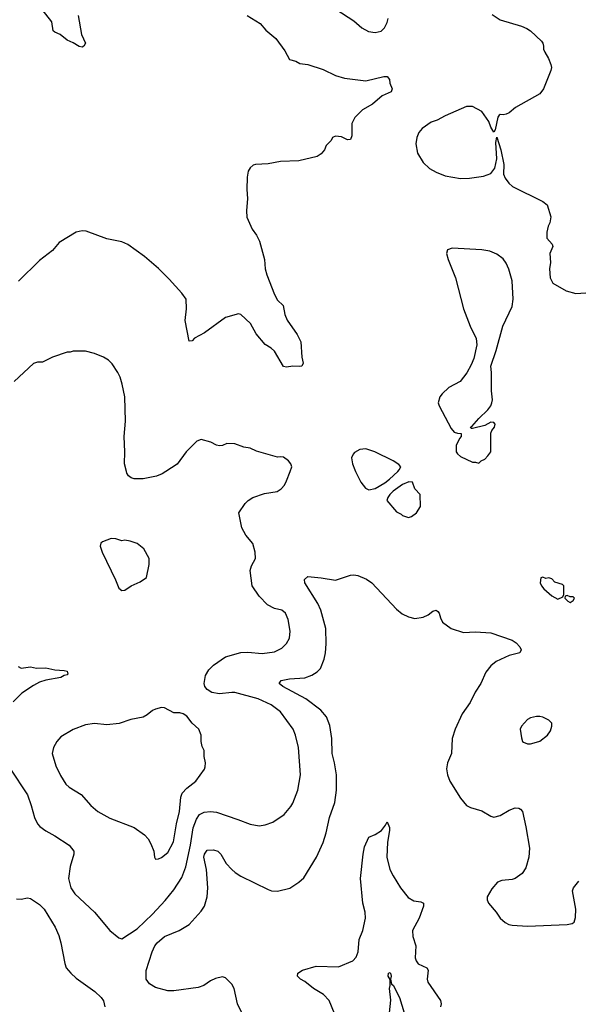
# Model space of a CAD drawing. Header units: inches. Extents: x 1603819 to 1745079, y 385938 to 533966.
# Tile 262 of 561: x 1704959 to 1708623, y 406506 to 412963. Entities that reach past the tile are written whole.
import ezdxf

# ---------------------------------------------------------------- set-up
doc = ezdxf.new("R2010")
doc.units = ezdxf.units.IN
doc.header["$MEASUREMENT"] = 0
doc.layers.add('B7400', color=7, linetype='Continuous')
doc.layers.add('B7401', color=7, linetype='Continuous')

msp = doc.modelspace()

# ---------------------------------------------------------------- linework, layer by layer
at = {"layer": 'B7400', "color": 5}
for points, elevation in [([(1704894.4, 408054.4), (1705010, 407879.1), (1705035.6, 407810), (1705056.9, 407730), (1705075.8, 407690), (1705091.3, 407671.3), (1705130, 407642.4), (1705190.7, 407610), (1705284, 407550), (1705314.4, 407510), (1705315.5, 407490), (1705290.4, 407410), (1705279.5, 407330), (1705295.6, 407270), (1705322, 407230), (1705449.3, 407110), (1705550, 406990.2), (1705610, 406941.3), (1705630, 406934.9), (1705730, 407001.1), (1705830, 407096), (1705913.8, 407186.2), (1705970, 407255.8), (1706023.1, 407336.9), (1706050, 407407.7), (1706079.9, 407550), (1706097.2, 407662.8), (1706119.9, 407720.1), (1706138.3, 407750), (1706170, 407766), (1706210, 407769.2), (1706250, 407765.2), (1706390, 407718.9), (1706470, 407687), (1706530, 407677.1), (1706570, 407682), (1706619.6, 407700.4), (1706693.2, 407750), (1706736.9, 407803.1), (1706750, 407826), (1706784.5, 407910), (1706802, 408010), (1706787.6, 408190), (1706768, 408270), (1706753, 408310), (1706670, 408423.5), (1706609.8, 408469.8), (1706523.7, 408510), (1706370, 408550.5), (1706350, 408551.7), (1706270, 408540.9), (1706220.5, 408550), (1706188.7, 408570), (1706174.2, 408590), (1706168.7, 408610), (1706178.7, 408661.3), (1706200.3, 408699.7), (1706230.7, 408729.3), (1706310, 408784.4), (1706410, 408812.1), (1706454.8, 408814.8), (1706550, 408806.9), (1706630, 408818.3), (1706678.2, 408841.8), (1706710, 408873), (1706730, 408906.8), (1706734, 408954), (1706719.6, 409030), (1706702.9, 409070), (1706679.3, 409090), (1706630, 409102.4), (1706585.6, 409125.6), (1706530, 409182), (1706485.1, 409250), (1706470.9, 409350), (1706479.6, 409380.4), (1706505.1, 409430), (1706504.7, 409470), (1706488.1, 409528.1), (1706443.1, 409583.1), (1706416.3, 409630), (1706397.2, 409730), (1706437.2, 409790), (1706457.2, 409810), (1706489, 409830), (1706564.8, 409855.2), (1706648, 409870), (1706673.4, 409886.6), (1706696, 409910), (1706710, 409938), (1706732.9, 410000)], 340), ([(1705916.9, 410000), (1705894.5, 409985.5), (1705856, 409970), (1705770, 409951.1), (1705711.1, 409951.1), (1705690, 409958), (1705672.1, 409972.1), (1705662, 409990), (1705659.5, 410000)], 340), ([(1707162.3, 410000), (1707197.3, 409930), (1707226.8, 409890), (1707250, 409880.3), (1707290, 409889.4), (1707354.5, 409925.5), (1707385.7, 409950), (1707438.8, 410000)], 340), ([(1706475.5, 406330), (1706388.2, 406508.2), (1706366.4, 406610), (1706350, 406638.3), (1706310, 406680.4), (1706290, 406686.9), (1706244.5, 406675.5), (1706210, 406660.5), (1706166.4, 406630), (1706130, 406615.9), (1705970, 406594.4), (1705930, 406593.1), (1705850, 406615), (1705810, 406639.7), (1705789.8, 406670), (1705788.6, 406728.6), (1705827.2, 406850), (1705845, 406890), (1705860.3, 406910), (1705910, 406950.2), (1706006.3, 406990), (1706070, 407029.1), (1706150, 407117.6), (1706170.7, 407149.3), (1706189.8, 407210.2), (1706194, 407270), (1706183.7, 407390), (1706168, 407470), (1706171, 407490), (1706190, 407516), (1706230, 407519.6), (1706258.4, 407510), (1706278, 407490), (1706313.7, 407430), (1706350.3, 407390), (1706372.4, 407370), (1706410, 407346.3), (1706590, 407258), (1706610.3, 407250.3), (1706650, 407248.9), (1706732.1, 407267.9), (1706790, 407307), (1706823.7, 407336.3), (1706907.1, 407470), (1706950, 407566.4), (1706970, 407630.6), (1706991.2, 407730), (1707026, 407830), (1707037.5, 407910), (1707036.5, 408010), (1707024.8, 408090), (1707009.8, 408150.2), (1707006.5, 408250), (1706994.4, 408334.4), (1706971.3, 408391.3), (1706934.5, 408434.5), (1706835.6, 408510), (1706686, 408590), (1706660.9, 408610), (1706675.3, 408630), (1706730, 408639.3), (1706830, 408646.5), (1706874.8, 408665.2), (1706910, 408686.3), (1706931.6, 408708.4), (1706956.9, 408770), (1706964.7, 408810), (1706968.6, 408870), (1706967.1, 408970), (1706933.5, 409090), (1706914.7, 409134.7), (1706829.6, 409270), (1706827.8, 409292.2), (1706850, 409310.6), (1706937.2, 409302.8), (1707030, 409287.8), (1707130, 409320.3), (1707150, 409323.1), (1707178, 409318), (1707233.3, 409293.3), (1707270, 409270.5), (1707430, 409097.1), (1707467.5, 409067.5), (1707510, 409046), (1707550, 409037), (1707604.7, 409044.7), (1707639, 409061), (1707670, 409084.4), (1707690.5, 409090.5), (1707703, 409083), (1707710, 409071.3), (1707719.3, 409039.3), (1707732.9, 409012.9), (1707790, 408970.7), (1707870, 408944.9), (1707950, 408948.2), (1708050, 408942.4), (1708190, 408894), (1708216.7, 408876.7), (1708239.3, 408850), (1708247.7, 408830), (1708238.8, 408810), (1708170, 408793.5), (1708085.2, 408754.8), (1708050, 408726), (1708016.4, 408683.6), (1707984.2, 408610), (1707947.8, 408552.2), (1707914.1, 408485.9), (1707862, 408410), (1707814.9, 408310), (1707796.1, 408250), (1707792.6, 408150), (1707765.3, 408090), (1707759, 408050), (1707764.9, 408010), (1707781.5, 407970), (1707850, 407857.6), (1707890.2, 407810.2), (1707917, 407797), (1707990, 407775.5), (1708050, 407738.9), (1708070, 407733.1), (1708110, 407744.7), (1708170, 407778), (1708210, 407794.4), (1708232.2, 407792.2), (1708245.1, 407785.1), (1708256.4, 407770), (1708280.2, 407670), (1708304, 407530), (1708298.5, 407470), (1708279.4, 407400.6), (1708255.3, 407364.7), (1708210, 407331.8), (1708190, 407325.3), (1708121.6, 407318.4), (1708093.6, 407306.4), (1708056.7, 407263.3), (1708024.9, 407210), (1708024.9, 407190), (1708034, 407170), (1708085.3, 407110), (1708111.7, 407071.7), (1708142.5, 407042.5), (1708167.7, 407030), (1708190, 407025.4), (1708290, 407019.2), (1708550.6, 407029.4), (1708583.3, 407036.7), (1708595.4, 407044.6), (1708605.5, 407074.5), (1708607.7, 407130), (1708585.1, 407250), (1708591.3, 407270), (1708625.8, 407314.2)], 320), ([(1704950, 408721), (1704970, 408711), (1705030, 408718.8), (1705070, 408711), (1705130, 408713.4), (1705190, 408699.1), (1705250, 408695.5), (1705271.3, 408690), (1705276, 408670), (1705270, 408666), (1705250, 408661.2), (1705230, 408649.5), (1705130, 408632), (1705090, 408618.4), (1705050, 408597), (1704973.8, 408546.2), (1704917.6, 408490)], 340), ([(1707024.7, 406444.7), (1706988.6, 406530), (1706951.1, 406571.1), (1706886.3, 406610), (1706830, 406655.6), (1706801.2, 406670), (1706781.2, 406690), (1706784, 406710), (1706815.3, 406730), (1706903.8, 406756.2), (1707050, 406752.2), (1707145.2, 406790), (1707165.6, 406814.4), (1707179.7, 406850), (1707185.6, 406930), (1707210.8, 406990), (1707227.1, 407070), (1707225.5, 407110), (1707209.9, 407170), (1707193.9, 407330), (1707211.3, 407490), (1707221.5, 407538.5), (1707250, 407602), (1707290, 407618.4), (1707333.5, 407646.5), (1707359.5, 407680.5), (1707370, 407702), (1707384.5, 407664.5), (1707385.5, 407645.5), (1707371.8, 407570), (1707366.5, 407470), (1707387.2, 407390), (1707408, 407348), (1707456.9, 407270), (1707507.3, 407207.3), (1707545.4, 407185.4), (1707590, 407178.9), (1707608.2, 407168.2), (1707607.2, 407150), (1707579, 407070), (1707536.8, 406990), (1707537.7, 406950), (1707558, 406890), (1707554.3, 406810), (1707560.3, 406790), (1707572.3, 406772.3), (1707630, 406746), (1707637.6, 406730), (1707632.6, 406670), (1707636, 406650), (1707719.5, 406530), (1707723.1, 406510), (1707720.3, 406490)], 280), ([(1704938, 407198), (1704970, 407196.4), (1705010, 407204.4), (1705030, 407200.3), (1705090, 407159.5), (1705120.3, 407130), (1705192, 407012), (1705216.1, 406956.1), (1705230.2, 406910), (1705254.4, 406774.4), (1705264.5, 406744.5), (1705294, 406710), (1705330, 406678.3), (1705452.2, 406590), (1705492.7, 406550), (1705508, 406528), (1705517.6, 406490)], 320), ([(1707384.7, 406450), (1707393.5, 406533.5), (1707385.1, 406610), (1707389.6, 406630), (1707389.3, 406669.3), (1707375.3, 406690), (1707378, 406710), (1707390, 406714), (1707392, 406710), (1707394.9, 406690), (1707390.7, 406670), (1707398, 406638), (1707410, 406632), (1707450.2, 406550), (1707482, 406450)], 260)]:
    msp.add_lwpolyline(points, dxfattribs=dict(at, elevation=elevation))
for points, elevation in [([(1707511.9, 409931.9), (1707470, 409915.6), (1707408.4, 409871.6), (1707386.9, 409850), (1707374, 409830), (1707368.2, 409810), (1707430, 409736), (1707460.7, 409720.7), (1707470, 409711.3), (1707510, 409698), (1707530, 409704.7), (1707562, 409730), (1707588, 409770), (1707586, 409850), (1707550, 409886), (1707535.3, 409930)], 340), ([(1705559.8, 409560.2), (1705501.4, 409538.6), (1705490.8, 409529.2), (1705486.8, 409510), (1705500.5, 409470), (1705588.2, 409290), (1705610, 409236), (1705630, 409220.7), (1705650, 409222.8), (1705690, 409251), (1705750, 409276), (1705790, 409304.7), (1705808.7, 409390), (1705808, 409430), (1705772.5, 409492.5), (1705730, 409528.7), (1705684, 409544), (1705650, 409549.2), (1705630, 409545.2), (1705590, 409559.3)], 360), ([(1708390, 409306), (1708378, 409302), (1708374, 409270), (1708382, 409250), (1708398, 409230), (1708450, 409184.7), (1708490, 409162), (1708522, 409178), (1708527.3, 409192.7), (1708528, 409250), (1708519, 409259), (1708470, 409275.3), (1708450, 409295.3), (1708430, 409302), (1708410, 409298)], 340), ([(1708550, 409186), (1708538, 409182), (1708534, 409170), (1708554, 409150), (1708570, 409142), (1708590, 409154), (1708598, 409170), (1708590, 409178), (1708570, 409178)], 340), ([(1705890, 408451.8), (1705850, 408441.6), (1705830, 408431.6), (1705796.5, 408403.5), (1705770, 408388.5), (1705687.3, 408372.7), (1705611.8, 408348.2), (1705530, 408338.9), (1705450, 408347.1), (1705390, 408339.7), (1705310, 408308.7), (1705230, 408259.3), (1705202.6, 408230), (1705180.9, 408190), (1705173.4, 408150), (1705196, 408070), (1705226.6, 408006.6), (1705262, 407950), (1705283.8, 407930), (1705362.4, 407882.4), (1705426.7, 407810), (1705471.2, 407771.2), (1705550, 407726), (1705710, 407665.3), (1705777.3, 407617.3), (1705801.6, 407590), (1705818.6, 407558.6), (1705839.1, 407510), (1705844, 407470), (1705850, 407458), (1705870, 407458.8), (1705890, 407468.4), (1705930, 407500.4), (1705968.6, 407571.4), (1705987.9, 407690), (1706007.6, 407770), (1706016.3, 407863.7), (1706026, 407890), (1706055.8, 407924.2), (1706115.1, 407970), (1706171.7, 408048.3), (1706176.6, 408063.4), (1706178, 408090), (1706169.2, 408130), (1706169, 408170), (1706157.2, 408197.2), (1706149, 408230), (1706149, 408270), (1706134, 408310), (1706090, 408349), (1706054.9, 408394.9), (1706031.5, 408411.5), (1706010, 408417), (1705970, 408418.4), (1705910, 408449.4)], 360), ([(1708350, 408394), (1708310, 408384), (1708290, 408374), (1708251, 408330), (1708242.8, 408310), (1708250, 408254), (1708258, 408230), (1708264.5, 408224.5), (1708290, 408214), (1708310, 408213.4), (1708350, 408224), (1708370, 408231), (1708422, 408270), (1708440.2, 408299.8), (1708448.7, 408330), (1708448.7, 408350), (1708430, 408368.7), (1708390, 408389), (1708370, 408393.2)], 340)]:
    msp.add_lwpolyline(points, close=True, dxfattribs=dict(at, elevation=elevation))
at = {"layer": 'B7401', "color": 5}
for points, elevation in [([(1705341.8, 412990), (1705365.3, 412865.3), (1705390.4, 412810), (1705381, 412790), (1705370, 412782.7), (1705350, 412787), (1705310, 412812.3), (1705270, 412829.5), (1705225.3, 412865.3), (1705190, 412880.5), (1705179.6, 412890), (1705169.8, 412950), (1705107.4, 413030)], 280), ([(1707032.1, 413032.1), (1707150, 412954.9), (1707204, 412910), (1707246.1, 412886.1), (1707290, 412878.4), (1707330, 412888.4), (1707351.5, 412910), (1707370, 412944), (1707377.2, 412970)], 340), ([(1706451.5, 412991.5), (1706537.5, 412937.5), (1706574, 412894), (1706640.1, 412840.1), (1706698.4, 412758.4), (1706730, 412703), (1706770, 412690.5), (1706796.7, 412676.7), (1706850, 412668.2), (1706950, 412636.4), (1707030, 412597.6), (1707090, 412578.7), (1707230, 412561.6), (1707348, 412590), (1707370.5, 412590.5), (1707384.7, 412570), (1707387.5, 412547.5), (1707402.8, 412510), (1707396, 412490), (1707336.5, 412463.5), (1707273.4, 412410), (1707208.7, 412371.3), (1707157.4, 412322.6), (1707138, 412282), (1707137.7, 412202.3), (1707130, 412177.2), (1707110, 412175.1), (1707070, 412194.5), (1707030, 412199), (1707012, 412190), (1707002, 412170), (1706970, 412138), (1706958, 412110), (1706937.1, 412082.9), (1706910, 412065.2), (1706790, 412037.6), (1706670, 412032.6), (1706590, 412018.9), (1706506.9, 412013.1), (1706490, 412009.3), (1706470, 411992.3), (1706458, 411970), (1706450.4, 411930), (1706448.7, 411850), (1706452.7, 411790), (1706446.7, 411710), (1706448.9, 411668.9), (1706484.9, 411590), (1706512.4, 411550), (1706532.4, 411510), (1706566, 411390), (1706570.4, 411330), (1706579.3, 411290), (1706630, 411161), (1706650, 411122.8), (1706687.9, 411087.9), (1706699.1, 411030), (1706713, 410993), (1706778.9, 410898.9), (1706803.1, 410850), (1706810.6, 410750.6), (1706818.8, 410710), (1706811, 410690), (1706792.3, 410687.7), (1706750, 410691.8), (1706710, 410684.5), (1706690, 410689.3), (1706630, 410789), (1706609.5, 410809.5), (1706570, 410834), (1706510, 410904), (1706472.3, 410970), (1706410, 411029.3), (1706394.2, 411034.2), (1706310, 411009.4), (1706170.8, 410910), (1706105.7, 410874.3), (1706090, 410857.2), (1706070, 410855.3), (1706044.2, 410990), (1706053.1, 411066.9), (1706051.2, 411130), (1706023, 411170), (1705940.8, 411260.8), (1705870.6, 411330.6), (1705776.9, 411410), (1705668.3, 411488.3), (1705630, 411505.6), (1705530, 411526.6), (1705395.5, 411575.5), (1705370, 411579.3), (1705330, 411569.2), (1705218.8, 411501.2), (1705174, 411450), (1705090, 411383.7), (1704952.4, 411247.6)], 320), ([(1708058, 412998), (1708110, 412961.6), (1708250, 412920.5), (1708285.1, 412905.1), (1708310, 412890.6), (1708382.5, 412822.5), (1708391, 412810), (1708396, 412790), (1708394.8, 412770), (1708402.8, 412750), (1708428.8, 412708.8), (1708443.7, 412670), (1708447.2, 412650), (1708444.2, 412630), (1708394.8, 412510), (1708370, 412477.2), (1708212.3, 412387.7), (1708170, 412353.2), (1708150, 412344), (1708130, 412339), (1708110, 412342), (1708103.5, 412336.5), (1708095.3, 412324.7), (1708078.8, 412241.2), (1708070, 412226), (1708050, 412258), (1708035.6, 412295.6), (1707990, 412361.2), (1707930, 412393.2), (1707890, 412393.2), (1707750, 412332.7), (1707696.7, 412303.3), (1707658, 412290), (1707598.8, 412250), (1707577.5, 412222.5), (1707564, 412190), (1707557.3, 412150), (1707568.1, 412088.1), (1707606.6, 412026.6), (1707646.6, 411986.6), (1707690, 411962.8), (1707750, 411938.8), (1707850, 411920.7), (1707910, 411924), (1708002.5, 411937.5), (1708050, 411954), (1708075.1, 411990), (1708089.6, 412050), (1708082.7, 412157.3), (1708090, 412192), (1708116, 412110), (1708134, 412014), (1708133, 411950), (1708143.9, 411923.9), (1708167.3, 411890), (1708191.3, 411870), (1708390, 411771), (1708418, 411750), (1708442.8, 411670), (1708436, 411630), (1708426, 411610), (1708416, 411570), (1708416, 411530), (1708451.3, 411490), (1708455.3, 411475.3), (1708437.3, 411430), (1708442, 411370), (1708433.4, 411330), (1708438, 411270), (1708455.3, 411235.3), (1708544.6, 411184.6), (1708608.1, 411168.1), (1708836.3, 411183.7)], 340), ([(1705659.5, 410000), (1705647.1, 410050), (1705649.6, 410129.6), (1705643.7, 410230), (1705652.3, 410330), (1705649.4, 410489.4), (1705632.1, 410572.1), (1705618.6, 410618.6), (1705604, 410650), (1705565.6, 410705.6), (1705542, 410730), (1705509.1, 410749.1), (1705450, 410774), (1705390, 410789), (1705311.1, 410788.9), (1705290, 410782), (1705270, 410782), (1705174, 410750), (1705110, 410718), (1705076.4, 410716.4), (1705050, 410708.7), (1704924, 410590)], 340), ([(1706732.9, 410000), (1706744, 410030), (1706738, 410050), (1706722, 410070), (1706690, 410094), (1706670, 410097.2), (1706650, 410093.2), (1706512.9, 410132.9), (1706470, 410153.2), (1706430, 410159.3), (1706370, 410181.2), (1706316.9, 410183.1), (1706290.5, 410169.5), (1706269.3, 410169.3), (1706250, 410173.2), (1706212.1, 410192.1), (1706150, 410209), (1706121.1, 410198.9), (1706050.4, 410129.6), (1705991.5, 410048.5), (1705916.9, 410000)], 340), ([(1707438.8, 410000), (1707449.4, 410010), (1707459.3, 410030), (1707446.8, 410046.8), (1707410, 410069.2), (1707288.7, 410130), (1707230, 410149.5), (1707190, 410144.5), (1707156.3, 410123.7), (1707146.4, 410113.6), (1707136, 410090), (1707142.8, 410050), (1707157.3, 410010), (1707162.3, 410000)], 340)]:
    msp.add_lwpolyline(points, dxfattribs=dict(at, elevation=elevation))
at = {"layer": 'B7401', "color": 5, "elevation": 340}
msp.add_lwpolyline([(1707795.5, 411464.5), (1707765.8, 411454.2), (1707759.1, 411430), (1707770.4, 411390), (1707817.8, 411270), (1707870, 411066), (1707913.8, 410953.8), (1707952.4, 410872.4), (1707957.1, 410830), (1707938.7, 410741.3), (1707921.3, 410698.7), (1707892.2, 410647.8), (1707848.9, 410591.1), (1707773.4, 410550), (1707730.5, 410510), (1707715.5, 410490), (1707704.9, 410450), (1707710.6, 410430), (1707790, 410282.8), (1707810, 410258.8), (1707830, 410250.7), (1707854, 410250), (1707854.8, 410230), (1707843.4, 410216.6), (1707822, 410170), (1707822, 410130), (1707830, 410116), (1707850, 410098.8), (1707930, 410062), (1707950, 410062), (1707970, 410054), (1707986, 410070), (1708010, 410082), (1708030, 410102), (1708048.7, 410130), (1708049.1, 410250.9), (1708055.3, 410270), (1708073.2, 410290), (1708077.2, 410310), (1708070, 410322), (1708050, 410322.7), (1708010, 410302.7), (1707930, 410281.2), (1707921.2, 410281.2), (1707915.3, 410290), (1707925.6, 410294.4), (1707970, 410348.2), (1708030, 410404.9), (1708049.2, 410430), (1708057.2, 410450), (1708061.2, 410470), (1708054, 410530), (1708054, 410650), (1708049.3, 410690.7), (1708085.6, 410794.4), (1708127.5, 410952.5), (1708190, 411082), (1708196.4, 411130), (1708189.7, 411250), (1708167.5, 411327.5), (1708150, 411366), (1708130, 411394.5), (1708090, 411426), (1708044, 411444), (1707990, 411453.3)], close=True, dxfattribs=at)

doc.saveas('drawing.dxf')
